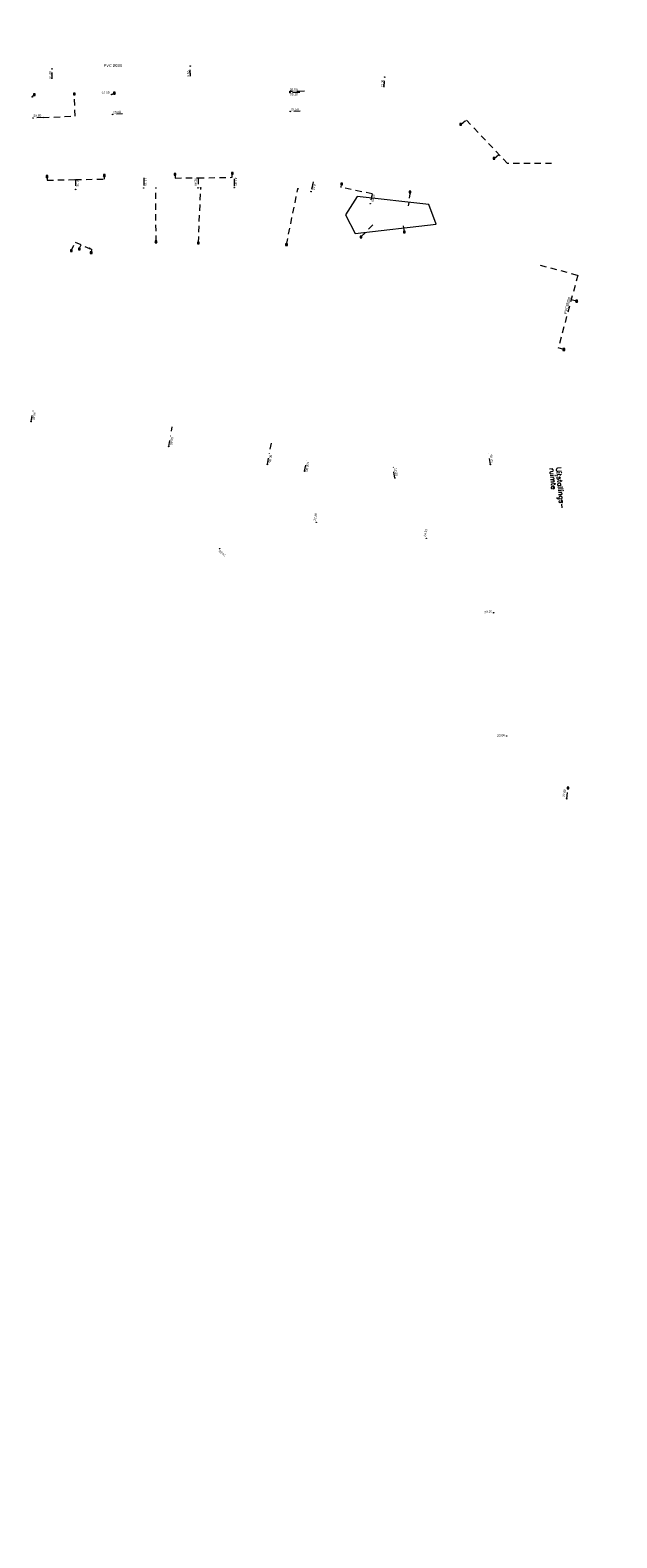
# Model space of a CAD drawing. Header units: inches. Extents: x 0 to 191500, y 0 to 342750.
# Tile 291 of 547: x 185314 to 185550, y 333113 to 333718. Entities that reach past the tile are written whole.
import ezdxf
from ezdxf.enums import TextEntityAlignment as Align

# ---------------------------------------------------------------- set-up
doc = ezdxf.new("R2010")
doc.units = ezdxf.units.IN
doc.header["$MEASUREMENT"] = 0
for name, pattern in [('RI-HWA_HUISAANSLUITING', [4.8, 3, -1.8]), ('RI-HWA_KOLKAANSLUITING', [4.3, 2.5, -1.8]), ('RI-VWA_HUISAANSLUITING', [6.1, 2.5, -1.8, 0, -1.8])]:
    doc.linetypes.add(name, pattern=pattern)
doc.layers.get('0').update_dxf_attribs({"lineweight": 20})
for name, color, linetype, lineweight in [('ECW', 150, 'Continuous', 20), ('N-WE-RI-HWA-MAATVOERING-T25', 151, 'Continuous', 20), ('N-WE-RI-HWA_HUISAANSLUITING', 150, 'RI-HWA_HUISAANSLUITING', 20), ('N-WE-RI-HWA_INFILTRATIE', 4, 'Continuous', 20), ('N-WE-RI-HWA_KOLK-S', 150, 'Continuous', 20), ('N-WE-RI-HWA_KOLKAANSLUITING_PVC_125-G', 150, 'RI-HWA_KOLKAANSLUITING', 20), ('N-WE-RI-INLAAT', 7, 'Continuous', 20), ('N-WE-RI-VWA-MAATVOERING-T25', 30, 'Continuous', 20), ('N-WE-RI-VWA_HUISAANSLUITING', 20, 'RI-VWA_HUISAANSLUITING', 20), ('Tekst algemeen', 7, 'Continuous', 20)]:
    doc.layers.add(name, color=color, linetype=linetype, lineweight=lineweight)
doc.styles.add('ROMAND', font='romand.shx')
doc.styles.add('ROMANS', font='arial.ttf', dxfattribs={"width": 0.9})
picture_1 = doc.add_image_def('image1.ecw', size_in_pixel=(220000, 285000))

# ---------------------------------------------------------------- blocks, each defined once
blk = doc.blocks.new('A$C2C270354')
h = blk.add_hatch(color=256)
h.dxf.hatch_style = 1
edge = h.paths.add_edge_path()
edge.add_arc((0, 0), 0.1, 0, 360)
blk.add_circle((0, 0), 0.1)

msp = doc.modelspace()

# ---------------------------------------------------------------- linework, layer by layer
at = {"layer": 'N-WE-RI-HWA_HUISAANSLUITING'}
for p, q in [((185424.24977, 333693.40836), (185418.40472, 333693.32065)), ((185422.41027, 333692.98071), (185418.41072, 333692.9207)), ((185359.76808, 333658.66584), (185359.78273, 333654.61117)), ((185396.06955, 333658.32523), (185396.08249, 333654.74228)), ((185427.71804, 333657.12662), (185426.91914, 333653.20722))]:
    msp.add_line(p, q, dxfattribs=at)
at = {"layer": 'N-WE-RI-HWA_INFILTRATIE'}
msp.add_lwpolyline([(185445.45166, 333651.2815), (185440.65365, 333643.92396), (185444.62158, 333636.41555), (185477.04124, 333640.13032), (185474.1079, 333648.04514), (185445.45166, 333651.2815)], dxfattribs=at)
at = {"layer": 'N-WE-RI-HWA_KOLK-S'}
for p, q in [((185315.60344, 333692.39981, 0), (185315.60194, 333691.70336, 0)), ((185315.60194, 333691.70336, 0), (185316.29989, 333692.39832, 0)), ((185315.60344, 333692.39981, 0), (185316.29839, 333691.70187, 0)), ((185316.29989, 333692.39832, 0), (185315.60344, 333692.39981, 0)), ((185316.29839, 333691.70187, 0), (185316.29989, 333692.39832, 0)), ((185331.59943, 333692.7067, 0), (185331.59793, 333692.01025, 0)), ((185331.59793, 333692.01025, 0), (185332.29588, 333692.70521, 0)), ((185331.59793, 333692.01025, 0), (185332.29439, 333692.00876, 0)), ((185331.59943, 333692.7067, 0), (185332.29439, 333692.00876, 0)), ((185332.29588, 333692.70521, 0), (185331.59943, 333692.7067, 0)), ((185332.29439, 333692.00876, 0), (185332.29588, 333692.70521, 0)), ((185347.59746, 333693.01821, 0), (185347.59596, 333692.32176, 0)), ((185347.59596, 333692.32176, 0), (185348.29391, 333693.01672, 0)), ((185347.59596, 333692.32176, 0), (185348.29242, 333692.32026, 0)), ((185347.59746, 333693.01821, 0), (185348.29242, 333692.32026, 0)), ((185348.29391, 333693.01672, 0), (185347.59746, 333693.01821, 0)), ((185348.29242, 333692.32026, 0), (185348.29391, 333693.01672, 0)), ((185315.60194, 333691.70336, 0), (185316.29839, 333691.70187, 0)), ((185486.55903, 333680.5018), (185486.55753, 333679.80534)), ((185486.55753, 333679.80534), (185487.25548, 333680.5003)), ((185486.55903, 333680.5018), (185487.25399, 333679.80385)), ((185487.25548, 333680.5003), (185486.55903, 333680.5018)), ((185487.25399, 333679.80385), (185487.25548, 333680.5003)), ((185486.55753, 333679.80534), (185487.25399, 333679.80385)), ((185499.92934, 333666.85498), (185499.92784, 333666.15853)), ((185499.92784, 333666.15853), (185500.62579, 333666.85349)), ((185499.92784, 333666.15853), (185500.62429, 333666.15703)), ((185499.92934, 333666.85498), (185500.62429, 333666.15703)), ((185500.62579, 333666.85349), (185499.92934, 333666.85498)), ((185500.62429, 333666.15703), (185500.62579, 333666.85349)), ((185320.67495, 333659.59731), (185320.67345, 333658.90086)), ((185320.67345, 333658.90086), (185321.3714, 333659.59582)), ((185320.67345, 333658.90086), (185321.36991, 333658.89936)), ((185320.67495, 333659.59731), (185321.36991, 333658.89936)), ((185321.3714, 333659.59582), (185320.67495, 333659.59731)), ((185321.36991, 333658.89936), (185321.3714, 333659.59582)), ((185343.67152, 333659.9946), (185343.67002, 333659.29814)), ((185343.67002, 333659.29814), (185344.36797, 333659.9931)), ((185343.67002, 333659.29814), (185344.36648, 333659.29665)), ((185343.67152, 333659.9946), (185344.36648, 333659.29665)), ((185344.36797, 333659.9931), (185343.67152, 333659.9946)), ((185344.36648, 333659.29665), (185344.36797, 333659.9931)), ((185372.0008, 333660.48401), (185371.99931, 333659.78756)), ((185371.99931, 333659.78756), (185372.69726, 333660.48251)), ((185371.99931, 333659.78756), (185372.69576, 333659.78606)), ((185372.0008, 333660.48401), (185372.69576, 333659.78606)), ((185372.69726, 333660.48251), (185372.0008, 333660.48401)), ((185372.69576, 333659.78606), (185372.69726, 333660.48251)), ((185394.92837, 333660.8801), (185394.92687, 333660.18365)), ((185394.92687, 333660.18365), (185395.62482, 333660.8786)), ((185394.92687, 333660.18365), (185395.62333, 333660.18215)), ((185394.92837, 333660.8801), (185395.62333, 333660.18215)), ((185395.62482, 333660.8786), (185394.92837, 333660.8801)), ((185395.62333, 333660.18215), (185395.62482, 333660.8786)), ((185438.80992, 333656.56584), (185438.80842, 333655.86939)), ((185438.80842, 333655.86939), (185439.50637, 333656.56434)), ((185438.80842, 333655.86939), (185439.50488, 333655.86789)), ((185438.80992, 333656.56584), (185439.50488, 333655.86789)), ((185439.50637, 333656.56434), (185438.80992, 333656.56584)), ((185439.50488, 333655.86789), (185439.50637, 333656.56434)), ((185466.26157, 333653.38975), (185466.26007, 333652.69329)), ((185466.26007, 333652.69329), (185466.95802, 333653.38825)), ((185466.26007, 333652.69329), (185466.95652, 333652.6918)), ((185466.26157, 333653.38975), (185466.95652, 333652.6918)), ((185466.95802, 333653.38825), (185466.26157, 333653.38975)), ((185466.95652, 333652.6918), (185466.95802, 333653.38825)), ((185364.37703, 333633.37487), (185364.37554, 333632.67842)), ((185364.37554, 333632.67842), (185365.07349, 333633.37338)), ((185364.37554, 333632.67842), (185365.07199, 333632.67692)), ((185364.37703, 333633.37487), (185365.07199, 333632.67692)), ((185365.07349, 333633.37338), (185364.37703, 333633.37487)), ((185365.07199, 333632.67692), (185365.07349, 333633.37338)), ((185381.37196, 333632.95974), (185381.37047, 333632.26329)), ((185381.37047, 333632.26329), (185382.06842, 333632.95824)), ((185381.37047, 333632.26329), (185382.06692, 333632.26179)), ((185381.37196, 333632.95974), (185382.06692, 333632.26179)), ((185382.06842, 333632.95824), (185381.37196, 333632.95974)), ((185382.06692, 333632.26179), (185382.06842, 333632.95824)), ((185416.69092, 333632.19732), (185416.68942, 333631.50087)), ((185416.68942, 333631.50087), (185417.38737, 333632.19582)), ((185416.68942, 333631.50087), (185417.38588, 333631.49937)), ((185416.69092, 333632.19732), (185417.38588, 333631.49937)), ((185417.38737, 333632.19582), (185416.69092, 333632.19732)), ((185417.38588, 333631.49937), (185417.38737, 333632.19582)), ((185446.54873, 333635.36805), (185446.54723, 333634.6716)), ((185446.54723, 333634.6716), (185447.24518, 333635.36655)), ((185446.54723, 333634.6716), (185447.24369, 333634.6701)), ((185446.54873, 333635.36805), (185447.24369, 333634.6701)), ((185447.24518, 333635.36655), (185446.54873, 333635.36805)), ((185447.24369, 333634.6701), (185447.24518, 333635.36655)), ((185463.96051, 333637.36316), (185463.95901, 333636.6667)), ((185463.95901, 333636.6667), (185464.65696, 333637.36166)), ((185463.95901, 333636.6667), (185464.65546, 333636.66521)), ((185463.96051, 333637.36316), (185464.65546, 333636.66521)), ((185464.65696, 333637.36166), (185463.96051, 333637.36316)), ((185464.65546, 333636.66521), (185464.65696, 333637.36166)), ((185330.36986, 333629.82046), (185330.36836, 333629.12401)), ((185330.36836, 333629.12401), (185331.06631, 333629.81897)), ((185330.36836, 333629.12401), (185331.06482, 333629.12252)), ((185330.36986, 333629.82046), (185331.06482, 333629.12252)), ((185331.06631, 333629.81897), (185330.36986, 333629.82046)), ((185331.06482, 333629.12252), (185331.06631, 333629.81897)), ((185333.59598, 333630.51752), (185333.59448, 333629.82107)), ((185333.59448, 333629.82107), (185334.29243, 333630.51603)), ((185333.59448, 333629.82107), (185334.29094, 333629.81957)), ((185333.59598, 333630.51752), (185334.29094, 333629.81957)), ((185334.29243, 333630.51603), (185333.59598, 333630.51752)), ((185334.29094, 333629.81957), (185334.29243, 333630.51603)), ((185338.34429, 333629.05609), (185338.34279, 333628.35964)), ((185338.34279, 333628.35964), (185339.04074, 333629.05459)), ((185338.34279, 333628.35964), (185339.03925, 333628.35814)), ((185338.34429, 333629.05609), (185339.03925, 333628.35814)), ((185339.04074, 333629.05459), (185338.34429, 333629.05609)), ((185339.03925, 333628.35814), (185339.04074, 333629.05459)), ((185533.06452, 333609.59397), (185533.06303, 333608.89752)), ((185533.06303, 333608.89752), (185533.76097, 333609.59248)), ((185533.06303, 333608.89752), (185533.75948, 333608.89603)), ((185533.06452, 333609.59397), (185533.75948, 333608.89603)), ((185533.76097, 333609.59248), (185533.06452, 333609.59397)), ((185533.75948, 333608.89603), (185533.76097, 333609.59248)), ((185527.92352, 333590.19897), (185527.92203, 333589.50252)), ((185527.92203, 333589.50252), (185528.61997, 333590.19748)), ((185527.92203, 333589.50252), (185528.61848, 333589.50103)), ((185527.92352, 333590.19897), (185528.61848, 333589.50103)), ((185528.61997, 333590.19748), (185527.92352, 333590.19897)), ((185528.61848, 333589.50103), (185528.61997, 333590.19748)), ((185529.64158, 333414.27764), (185529.64008, 333413.58119)), ((185529.64008, 333413.58119), (185530.33803, 333414.27615)), ((185529.64158, 333414.27764), (185530.33653, 333413.57969)), ((185530.33803, 333414.27615), (185529.64158, 333414.27764)), ((185530.33653, 333413.57969), (185530.33803, 333414.27615)), ((185529.64008, 333413.58119), (185530.33653, 333413.57969))]:
    msp.add_line(p, q, dxfattribs=at)
at = {"layer": 'N-WE-RI-HWA_KOLKAANSLUITING_PVC_125-G'}
for p, q in [((185315.95092, 333692.05084, 0), (185315.05158, 333691.17284)), ((185347.94494, 333692.66924, 0), (185346.94531, 333692.13092)), ((185319.41881, 333682.90666), (185315.42267, 333682.73099)), ((185351.31071, 333684.3243), (185347.31499, 333684.13946)), ((185422.5243, 333685.38157), (185418.52475, 333685.32155)), ((185332.35854, 333657.99013), (185332.43628, 333654.23478)), ((185381.56821, 333658.66847), (185381.58258, 333654.68991)), ((185451.43046, 333652.29328), (185450.63156, 333648.37387)), ((185529.45129, 333409.62706), (185529.9587, 333413.68052))]:
    msp.add_line(p, q, dxfattribs=at)
for points in [[(185319.41881, 333682.90666), (185332.3231, 333683.47391), (185331.94915, 333692.36006)], [(185486.90651, 333680.15282), (185489.08374, 333681.9421)], [(185523.374, 333664.464), (185505.71968, 333664.464), (185489.08374, 333681.9421)], [(185500.27681, 333666.50601), (185502.24024, 333668.11958)], [(185321.02243, 333659.24834), (185321.04897, 333657.74857), (185332.3587, 333657.99013), (185344.04464, 333658.19695), (185344.019, 333659.64562)], [(185372.34828, 333660.13503), (185372.37483, 333658.63527), (185381.56821, 333658.66847), (185395.30451, 333658.91158), (185395.27585, 333660.53113)], [(185451.43046, 333652.29328), (185438.93051, 333654.84117), (185439.1574, 333656.21687)], [(185364.72451, 333633.0259), (185364.64649, 333654.62874)], [(185381.71944, 333632.61077), (185382.64709, 333654.69375)], [(185417.02502, 333631.86151), (185421.59707, 333654.29202)], [(185466.60904, 333653.04077), (185465.87486, 333647.46537)], [(185446.89621, 333635.01907), (185451.9129, 333640.01849)], [(185464.30799, 333637.01418), (185463.81084, 333640.2948)], [(185330.71734, 333629.47149), (185332.25783, 333632.9266), (185338.07782, 333630.37566)], [(185333.94346, 333630.16855), (185334.68587, 333631.86237)], [(185338.07782, 333630.37566), (185338.86768, 333630.02946), (185338.69177, 333628.70711)], [(185518.798, 333623.717), (185533.92695, 333619.62012), (185525.99135, 333590.47061)], [(185533.412, 333609.245), (185531.26181, 333609.83036)], [(185528.271, 333589.85), (185525.99135, 333590.47061)]]:
    msp.add_lwpolyline(points, dxfattribs=at)
at = {"layer": 'N-WE-RI-HWA_KOLKAANSLUITING_PVC_125-G', "const_width": 0.4}
msp.add_lwpolyline([(185337.87782, 333630.37566, 1), (185338.27782, 333630.37566, 1)], format="xyb", close=True, dxfattribs=at)
at = {"layer": 'N-WE-RI-VWA_HUISAANSLUITING'}
for p, q in [((185323.08034, 333698.42521, 0), (185323.00254, 333702.42445, 0)), ((185378.51985, 333699.50376, 0), (185378.44205, 333703.50301, 0)), ((185456.17955, 333695.12381, 0), (185456.44128, 333699.11524, 0)), ((185314.61264, 333560.94784, 0), (185315.48785, 333565.87065, 0)), ((185369.81225, 333550.9374, 0), (185371.24271, 333558.80847, 0.00001)), ((185409.41358, 333543.74036, 0), (185411.02285, 333552.59532, 0.00001)), ((185498.82946, 333543.69231, 0), (185498.1314, 333548.64334, 0.00001)), ((185424.31942, 333541.03141, 0), (185425.21346, 333545.95083, 0)), ((185460.50848, 333538.28934, 0), (185459.81042, 333543.24037, 0.00001))]:
    msp.add_line(p, q, dxfattribs=at)

# ---------------------------------------------------------------- block references
at = {"layer": 'N-WE-RI-INLAAT', "rotation": 0.06357443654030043}
for p in [(185323.00254, 333702.42445, 0), (185378.44205, 333703.50301, 0), (185456.44128, 333699.11524, 0), (185346.94531, 333692.13092), (185418.40472, 333693.32065), (185418.41072, 333692.9207), (185315.05158, 333691.17284), (185315.42267, 333682.73099), (185347.31499, 333684.13946), (185418.52475, 333685.32155), (185332.4402, 333654.04519), (185359.78273, 333654.61117), (185364.64649, 333654.62874), (185381.58258, 333654.68991), (185382.64682, 333654.70874), (185396.08249, 333654.74228), (185421.59707, 333654.29202), (185426.91914, 333653.20722), (185450.63156, 333648.37387), (185338.07782, 333630.37566), (185314.61264, 333560.94784, 0), (185369.80963, 333550.92301, 0), (185409.41358, 333543.74036, 0), (185424.31942, 333541.03141, 0), (185498.82946, 333543.69231, 0), (185460.50848, 333538.28934, 0), (185428.9543, 333520.53375), (185473.14399, 333514.06959), (185390.18056, 333509.97562), (185500.09562, 333484.24058), (185505.37628, 333434.8082), (185529.45129, 333409.62706)]:
    msp.add_blockref('A$C2C270354', p, dxfattribs=at)

# ---------------------------------------------------------------- texts
at = {"layer": 'N-WE-RI-HWA-MAATVOERING-T25', "style": 'ROMANS'}
for s, rotation, p in [('37.60', 2.98882334, (185342.94962, 333692.3783)), ('38.50', 0.05813987, (185418.3948, 333693.65055, 0)), ('38.10', 0.05813987, (185418.40896, 333691.82343, 0)), ('30.50', 0.05813987, (185418.72069, 333685.71886, 0)), ('28.85', 2.98882334, (185315.59804, 333683.1378, 0)), ('29.60', 2.98882334, (185347.49036, 333684.54626, 0)), ('15.75', 270.6037795, (185332.60637, 333658.30807, 0)), ('11.10', 269.42609898, (185360.0365, 333658.68011, 0)), ('32.90', 269.42609898, (185380.19747, 333658.64421)), ('47.40', 269.42609898, (185396.33626, 333658.81121, 0)), ('8.10', 256.7082414, (185427.92203, 333656.2462, 0)), ('32.30', 256.7082414, (185451.77488, 333652.28711, 0)), ('21.80', 78.93847011, (185428.76496, 333521.1114, 0)), ('24.35', 78.93847011, (185472.95465, 333514.64724, 0)), ('20.25', 138.94086188, (185392.73675, 333507.43583, 0)), ('23.10', 6.86921723, (185496.49752, 333484.04492, 0)), ('22.60', 6.86921723, (185501.61454, 333434.41624, 0)), ('27.80', 80.15198626, (185528.62269, 333410.24727, 0))]:
    msp.add_text(s, height=0.9, rotation=rotation, dxfattribs=at).set_placement(p)
at = {"layer": 'N-WE-RI-VWA-MAATVOERING-T25', "style": 'ROMANS'}
for s, rotation, p in [('64.00', 89.74583155, (185322.722, 333698.35298, 0)), ('8.55', 92.13741522, (185378.11384, 333699.28928, 0)), ('11.00', 85.61493278, (185455.78273, 333694.8652, 0)), ('96.80', 259.90559, (185315.64307, 333564.73671, 0)), ('50.60', 261.01452029, (185370.76916, 333554.7455, 0)), ('90.85', 261.01452029, (185410.32872, 333547.68068, 0)), ('50.70', 278.59882775, (185498.5912, 333547.61156, 0)), ('106.00', 261.01452029, (185425.27633, 333544.83952, 0)), ('12.00', 278.59882775, (185460.27022, 333542.20859, 0))]:
    msp.add_text(s, height=0.9, rotation=rotation, dxfattribs=at).set_placement(p)
at = {"layer": 'Tekst algemeen', "style": 'ROMANS'}
for s, rotation, p in [('PVC %%C200', 0.17071149, (185343.77554, 333702.81868)), ('PVC%%C200', 75.24675941, (185529.6549, 333603.92776))]:
    msp.add_text(s, height=1.1, rotation=rotation, dxfattribs=at).set_placement(p, align=Align.BOTTOM_LEFT)
at = {"layer": 'Tekst algemeen', "style": 'ROMAND'}
for s, p in [('ruimte', (185522.51318, 333542.21739)), ('Uitstallings-', (185525.1359, 333542.49373))]:
    msp.add_text(s, height=2, rotation=275.37541197, dxfattribs=at).set_placement(p)

# ---------------------------------------------------------------- pictures from other files: only their frames are drawn
at = {"layer": 'ECW'}
image = msp.add_image(picture_1, insert=(180500, 328500), size_in_units=(11000, 14250), dxfattribs=at)
image.dxf.flags = 7

doc.saveas('drawing.dxf')
